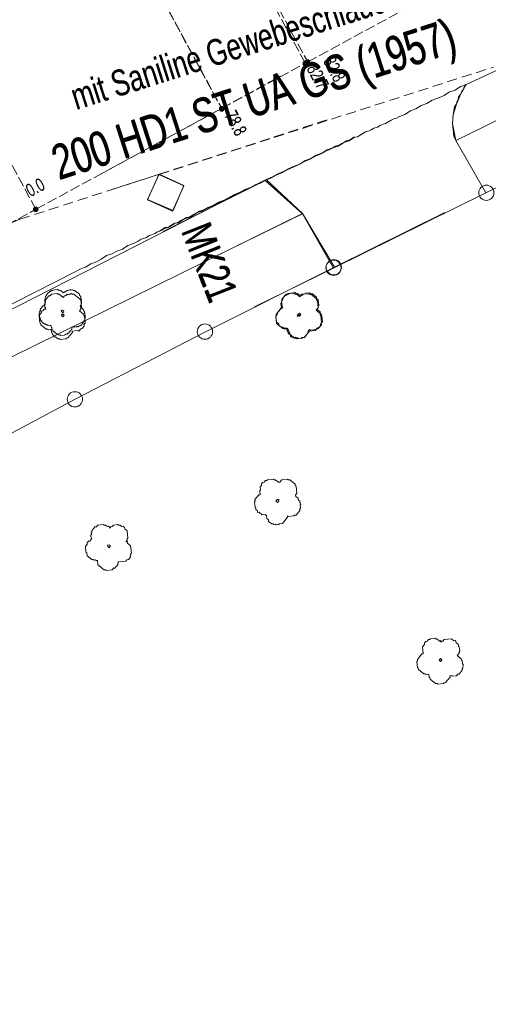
# Model space of a CAD drawing. Header units: metres. Extents: x -740 to 758, y -633 to 854.
# Tile 1013 of 1056: x 466 to 485, y 66 to 107. Entities that reach past the tile are written whole.
import ezdxf

# ---------------------------------------------------------------- set-up
doc = ezdxf.new("R2010")
doc.units = ezdxf.units.M
doc.header["$MEASUREMENT"] = 0
doc.linetypes.add('416_125', pattern=[0.5408, 0.416, -0.1248])
doc.linetypes.add('416_208', pattern=[0.624, 0.416, -0.208])
for name, color, linetype in [('Gas.LOVION', 7, 'Continuous'), ('gas_projekt.LOVION', 7, 'Continuous'), ('Gis.LOVION', 7, 'Continuous'), ('Grundkarte.LOVION', 7, 'Continuous'), ('StromBemass.LOVION', 7, 'Continuous')]:
    doc.layers.add(name, color=color, linetype=linetype)
doc.styles.add('ERSTELLTER_STIL_1', font='arial.ttf')

msp = doc.modelspace()

# ---------------------------------------------------------------- hatches: boundary and pattern name
at = {"layer": 'StromBemass.LOVION', "linetype": 'Continuous', "lineweight": 13}
for points in [[(477.979, 104.859), (477.986, 104.868), (477.992, 104.879), (477.996, 104.89), (477.999, 104.901), (478.001, 104.913), (478.001, 104.925), (477.999, 104.937), (477.996, 104.948), (477.992, 104.959), (477.986, 104.97), (477.979, 104.979), (477.971, 104.988), (477.962, 104.995), (477.952, 105.002), (477.941, 105.007), (477.93, 105.01), (477.918, 105.012), (477.906, 105.013), (477.894, 105.012), (477.883, 105.01), (477.871, 105.006), (477.861, 105.001), (477.851, 104.995), (477.842, 104.987), (477.834, 104.979), (477.827, 104.969), (477.821, 104.959), (477.817, 104.948), (477.814, 104.936), (477.812, 104.924), (477.812, 104.912), (477.814, 104.901), (477.817, 104.889), (477.821, 104.878), (477.827, 104.868), (477.834, 104.858), (477.842, 104.85), (477.851, 104.842), (477.861, 104.836), (477.872, 104.831), (477.883, 104.827), (477.895, 104.825), (477.907, 104.824), (477.919, 104.825), (477.93, 104.827), (477.941, 104.831), (477.952, 104.836), (477.962, 104.843), (477.971, 104.85)], [(478.065, 104.916), (478.072, 104.926), (478.078, 104.936), (478.082, 104.948), (478.085, 104.959), (478.086, 104.971), (478.086, 104.983), (478.085, 104.995), (478.082, 105.006), (478.077, 105.017), (478.072, 105.028), (478.065, 105.037), (478.056, 105.046), (478.047, 105.053), (478.037, 105.06), (478.026, 105.065), (478.015, 105.068), (478.003, 105.071), (477.992, 105.071), (477.98, 105.071), (477.968, 105.068), (477.957, 105.065), (477.946, 105.059), (477.936, 105.053), (477.927, 105.045), (477.919, 105.037), (477.912, 105.027), (477.906, 105.017), (477.902, 105.006), (477.899, 104.994), (477.897, 104.982), (477.897, 104.97), (477.899, 104.958), (477.902, 104.947), (477.906, 104.936), (477.912, 104.926), (477.919, 104.916), (477.927, 104.907), (477.936, 104.9), (477.946, 104.893), (477.957, 104.888), (477.969, 104.885), (477.98, 104.883), (477.992, 104.882), (478.004, 104.883), (478.016, 104.885), (478.027, 104.889), (478.038, 104.894), (478.048, 104.9), (478.057, 104.908)], [(474.546, 102.994), (474.553, 103.004), (474.559, 103.015), (474.564, 103.026), (474.567, 103.038), (474.568, 103.05), (474.568, 103.062), (474.567, 103.074), (474.563, 103.085), (474.559, 103.097), (474.553, 103.107), (474.546, 103.117), (474.538, 103.126), (474.528, 103.134), (474.518, 103.14), (474.507, 103.145), (474.496, 103.149), (474.484, 103.151), (474.472, 103.152), (474.459, 103.151), (474.448, 103.149), (474.436, 103.145), (474.425, 103.14), (474.415, 103.133), (474.406, 103.125), (474.397, 103.117), (474.39, 103.107), (474.384, 103.096), (474.38, 103.085), (474.377, 103.073), (474.376, 103.061), (474.376, 103.049), (474.377, 103.037), (474.38, 103.025), (474.385, 103.014), (474.391, 103.003), (474.398, 102.994), (474.406, 102.985), (474.415, 102.977), (474.426, 102.971), (474.437, 102.965), (474.448, 102.962), (474.46, 102.96), (474.472, 102.959), (474.484, 102.96), (474.496, 102.962), (474.508, 102.966), (474.519, 102.971), (474.529, 102.977), (474.538, 102.985)], [(474.55, 103.008), (474.557, 103.017), (474.562, 103.028), (474.567, 103.038), (474.569, 103.05), (474.571, 103.061), (474.571, 103.073), (474.569, 103.084), (474.566, 103.096), (474.562, 103.106), (474.556, 103.116), (474.55, 103.126), (474.542, 103.134), (474.533, 103.142), (474.523, 103.148), (474.512, 103.153), (474.501, 103.156), (474.49, 103.158), (474.478, 103.159), (474.467, 103.158), (474.455, 103.156), (474.444, 103.153), (474.434, 103.148), (474.424, 103.141), (474.415, 103.134), (474.407, 103.125), (474.4, 103.116), (474.395, 103.106), (474.39, 103.095), (474.387, 103.084), (474.386, 103.072), (474.386, 103.061), (474.388, 103.049), (474.39, 103.038), (474.395, 103.027), (474.4, 103.017), (474.407, 103.007), (474.415, 102.999), (474.424, 102.992), (474.434, 102.985), (474.445, 102.98), (474.456, 102.977), (474.467, 102.975), (474.479, 102.974), (474.49, 102.975), (474.502, 102.977), (474.513, 102.981), (474.523, 102.986), (474.533, 102.992), (474.542, 102.999)], [(466.905, 98.872), (466.912, 98.881), (466.917, 98.892), (466.922, 98.903), (466.924, 98.914), (466.926, 98.926), (466.926, 98.938), (466.924, 98.95), (466.921, 98.961), (466.917, 98.972), (466.911, 98.982), (466.904, 98.992), (466.896, 99), (466.887, 99.008), (466.877, 99.014), (466.866, 99.019), (466.855, 99.023), (466.843, 99.025), (466.832, 99.026), (466.82, 99.025), (466.808, 99.023), (466.797, 99.019), (466.786, 99.014), (466.776, 99.008), (466.767, 99), (466.759, 98.991), (466.752, 98.982), (466.747, 98.971), (466.742, 98.96), (466.74, 98.949), (466.738, 98.937), (466.738, 98.925), (466.74, 98.914), (466.743, 98.902), (466.747, 98.891), (466.753, 98.881), (466.76, 98.871), (466.768, 98.863), (466.777, 98.855), (466.787, 98.849), (466.798, 98.844), (466.809, 98.84), (466.821, 98.838), (466.832, 98.838), (466.844, 98.838), (466.856, 98.841), (466.867, 98.844), (466.878, 98.849), (466.888, 98.856), (466.897, 98.863)]]:
    msp.add_hatch(color=7, dxfattribs=at).paths.add_polyline_path(points)

# ---------------------------------------------------------------- linework, layer by layer
at = {"layer": 'Gas.LOVION', "color": 1, "linetype": '416_208', "lineweight": 18}
for points in [[(469.957, 99.746), (471.892, 100.363), (476.606, 101.874), (485.633, 104.766)], [(408.135, 68.913), (408.472, 69.094), (420.104, 75.581), (434.479, 83.932), (438.453, 86.212), (455.455, 93.992), (466.184, 98.529), (471.9, 100.373), (476.627, 101.9), (478.976, 102.661)]]:
    msp.add_lwpolyline(points, dxfattribs=at)
at = {"layer": 'Gas.LOVION', "color": 7, "linetype": 'Continuous', "lineweight": 13}
for points in [[(471.892, 100.363), (471.417, 99.327), (472.453, 98.852), (472.912, 99.902)], [(471.9, 100.373), (471.425, 99.337), (472.475, 98.878), (472.92, 99.912)]]:
    msp.add_lwpolyline(points, close=True, dxfattribs=at)
at = {"layer": 'Gas.LOVION', "color": 140, "linetype": 'Continuous', "lineweight": 18}
msp.add_lwpolyline([(471.892, 100.363), (471.879, 100.347)], close=True, dxfattribs=at)
at = {"layer": 'Gis.LOVION', "color": 44, "linetype": 'Continuous', "lineweight": 18}
for points in [[(468.344, 94.114), (468.318, 94.082), (468.321, 94.053), (468.308, 94.037), (468.311, 94.008), (468.178, 93.847), (468.149, 93.844), (468.123, 93.812), (468.064, 93.806), (468.051, 93.79), (468.022, 93.787), (468.009, 93.771), (467.862, 93.757), (467.846, 93.77), (467.817, 93.767), (467.801, 93.781), (467.771, 93.778), (467.755, 93.791), (467.726, 93.788), (467.533, 93.947), (467.53, 93.976), (467.498, 94.002), (467.493, 94.061), (467.476, 94.074), (467.471, 94.133), (467.455, 94.146), (467.452, 94.175), (467.364, 94.166), (467.348, 94.18), (467.319, 94.177), (467.303, 94.19), (467.273, 94.187), (467.225, 94.227), (467.196, 94.224), (467.083, 94.316), (467.08, 94.346), (467.032, 94.385), (467.029, 94.414), (467.013, 94.428), (467.008, 94.486), (466.992, 94.499), (466.974, 94.675), (466.988, 94.691), (466.985, 94.72), (467.011, 94.753), (467.008, 94.782), (467.021, 94.798), (467.019, 94.827), (467.137, 94.972), (467.167, 94.975), (467.193, 95.007), (467.222, 95.01), (467.2, 95.244), (467.226, 95.276), (467.223, 95.305), (467.236, 95.321), (467.233, 95.351), (467.273, 95.399), (467.27, 95.428), (467.336, 95.508), (467.365, 95.511), (467.405, 95.56), (467.434, 95.562), (467.461, 95.595), (467.519, 95.6), (467.533, 95.616), (467.708, 95.634), (467.724, 95.62), (467.754, 95.623), (467.77, 95.61), (467.799, 95.613), (467.815, 95.6), (467.844, 95.603), (467.973, 95.497), (467.999, 95.529), (468.028, 95.532), (468.055, 95.564), (468.084, 95.567), (468.097, 95.583), (468.127, 95.586), (468.14, 95.602), (468.198, 95.608), (468.212, 95.624), (468.27, 95.629), (468.286, 95.616), (468.345, 95.622), (468.377, 95.595), (468.406, 95.598), (468.422, 95.585), (468.452, 95.588), (468.628, 95.443), (468.631, 95.413), (468.663, 95.387), (468.666, 95.358), (468.682, 95.345), (468.688, 95.286), (468.704, 95.273), (468.718, 95.126), (468.705, 95.11), (468.708, 95.081), (468.695, 95.065), (468.701, 95.006), (468.661, 94.958), (468.664, 94.929), (468.776, 94.837), (468.779, 94.807), (468.811, 94.781), (468.814, 94.752), (468.83, 94.738), (468.836, 94.68), (468.852, 94.667), (468.869, 94.491), (468.856, 94.475), (468.859, 94.446), (468.846, 94.43), (468.848, 94.4), (468.822, 94.368), (468.825, 94.339), (468.772, 94.275), (468.775, 94.245), (468.746, 94.242), (468.68, 94.162), (468.65, 94.159), (468.637, 94.143), (468.608, 94.14), (468.581, 94.108), (468.565, 94.121), (468.536, 94.118), (468.523, 94.102), (468.435, 94.094), (468.419, 94.107), (468.36, 94.101)], [(467.975, 94.714), (467.962, 94.698), (467.946, 94.711), (467.933, 94.695), (467.885, 94.735), (467.882, 94.764), (467.895, 94.78), (467.908, 94.796), (467.924, 94.783), (467.938, 94.799), (467.986, 94.759), (467.973, 94.743), (467.989, 94.73)]]:
    msp.add_lwpolyline(points, close=True, dxfattribs=at)
at = {"layer": 'Grundkarte.LOVION', "color": 8, "linetype": 'Continuous', "lineweight": 18}
for points in [[(547.069, 127.102), (531.371, 120.188), (512.889, 112.115), (491.988, 102.801), (485.325, 99.608), (479.066, 96.513), (475.822, 94.925)], [(547.069, 127.102), (531.371, 120.188), (512.889, 112.115), (491.988, 102.801), (485.325, 99.608), (479.066, 96.513), (475.822, 94.925)], [(475.822, 94.925), (479.066, 96.513), (485.325, 99.608), (491.988, 102.801), (496.761, 91.771), (504.067, 74.781), (496.761, 91.771), (491.988, 102.801), (512.889, 112.115), (531.371, 120.188), (547.069, 127.102)], [(471.998, 98.068), (472.109, 98.138), (472.253, 98.182), (472.338, 98.22), (472.561, 98.36), (472.678, 98.371), (472.9, 98.511), (472.985, 98.549), (473.129, 98.593), (473.214, 98.631), (473.437, 98.771), (473.522, 98.809), (473.665, 98.852), (473.861, 98.96), (474.116, 99.074), (474.313, 99.181), (474.541, 99.263), (474.737, 99.371), (474.96, 99.511), (475.189, 99.592), (475.385, 99.7), (475.64, 99.814), (475.836, 99.922), (476.065, 100.003), (476.261, 100.111), (476.516, 100.224), (476.712, 100.332), (476.967, 100.446), (477.164, 100.554), (477.673, 100.781), (477.87, 100.889), (478.125, 101.002), (478.321, 101.11), (478.576, 101.224), (478.772, 101.332), (479.112, 101.483), (479.256, 101.527), (479.478, 101.667), (479.563, 101.705), (479.707, 101.748), (479.93, 101.888), (480.047, 101.9), (480.381, 102.11), (480.524, 102.153), (480.609, 102.191), (480.721, 102.261), (480.864, 102.305), (480.976, 102.375), (481.061, 102.413), (481.204, 102.456), (481.427, 102.596), (481.512, 102.634), (481.655, 102.678), (481.767, 102.748), (481.995, 102.829), (482.218, 102.969), (482.446, 103.05), (482.669, 103.19), (482.898, 103.272), (483.12, 103.412), (483.349, 103.493), (483.604, 103.607), (483.827, 103.747), (484.055, 103.828), (484.278, 103.968), (484.506, 104.05), (486.343, 104.909)], [(485.325, 99.608), (484.08, 101.762), (483.953, 102.459), (483.977, 102.816), (484.112, 103.243), (484.28, 103.644), (484.506, 104.05)], [(462.621, 93.407), (468.449, 96.371), (468.645, 96.479), (468.874, 96.56), (469.096, 96.7), (469.325, 96.782), (469.521, 96.89), (469.744, 97.03), (469.973, 97.111), (470.169, 97.219), (470.397, 97.3), (470.62, 97.44), (470.849, 97.522), (471.045, 97.63), (471.156, 97.7), (471.3, 97.743), (471.385, 97.781), (471.496, 97.851), (471.581, 97.889), (471.725, 97.933), (471.836, 98.003), (471.921, 98.04), (472.144, 98.18), (472.261, 98.192), (472.484, 98.332), (472.569, 98.37), (472.712, 98.413), (472.824, 98.483), (472.908, 98.521), (473.02, 98.591), (473.137, 98.603), (473.36, 98.743), (473.445, 98.781), (473.556, 98.851), (473.7, 98.894), (473.896, 99.002), (474.124, 99.083), (474.347, 99.223), (474.576, 99.305), (474.968, 99.521), (475.223, 99.634), (475.42, 99.742), (475.648, 99.824), (475.844, 99.931), (476.099, 100.045), (476.296, 100.153), (476.551, 100.266), (476.747, 100.374), (477.002, 100.488), (477.198, 100.596), (477.453, 100.709), (477.682, 100.791), (477.904, 100.931), (478.133, 101.012), (478.356, 101.152), (478.584, 101.234), (478.807, 101.374), (479.035, 101.455), (479.147, 101.525), (479.29, 101.569), (479.402, 101.639), (479.487, 101.677), (479.598, 101.747), (479.741, 101.79), (479.853, 101.86), (479.879, 101.892)], [(479.066, 96.513), (477.783, 98.752), (476.261, 100.111)], [(479.101, 96.555), (477.791, 98.762), (476.296, 100.153)], [(483.639, 98.802), (479.101, 96.555), (473.803, 93.909), (468.458, 91.14), (457.812, 85.459), (452.575, 82.494), (448.304, 79.919), (444.18, 77.063), (440.189, 74.042), (437.987, 72.083), (435.892, 69.927), (434.023, 67.587), (432.533, 64.988)], [(483.639, 98.802), (479.101, 96.555), (473.803, 93.909), (468.458, 91.14), (457.812, 85.459), (452.575, 82.494), (448.304, 79.919), (444.18, 77.063), (440.189, 74.042), (437.987, 72.083), (435.892, 69.927), (434.023, 67.587), (432.533, 64.988)], [(432.533, 64.988), (434.023, 67.587), (435.892, 69.927), (437.987, 72.083), (440.189, 74.042), (444.18, 77.063), (448.304, 79.919), (452.575, 82.494), (457.812, 85.459), (468.458, 91.14), (473.803, 93.909), (479.101, 96.555), (483.639, 98.802)]]:
    msp.add_lwpolyline(points, dxfattribs=at)
at = {"layer": 'Grundkarte.LOVION', "color": 253, "linetype": 'Continuous', "lineweight": 18}
for points in [[(475.822, 94.925), (479.066, 96.513), (485.325, 99.608), (491.988, 102.801), (496.761, 91.771), (504.067, 74.781), (496.761, 91.771), (498.917, 92.691), (502.067, 94.033), (501.033, 96.444), (499.28, 100.47), (497.256, 105.149), (512.889, 112.115), (531.371, 120.188), (547.069, 127.102)], [(486.421, 102.907), (485.237, 102.318), (484.08, 101.762), (484.004, 101.932), (483.953, 102.459), (483.962, 102.667), (483.977, 102.816), (483.997, 102.907), (484.012, 103.056), (484.033, 103.147), (484.112, 103.243), (484.133, 103.334), (484.18, 103.456), (484.201, 103.547), (484.28, 103.644), (484.327, 103.766), (484.406, 103.863), (484.427, 103.953), (484.506, 104.05), (486.343, 104.909)], [(472.062, 98.016), (476.261, 100.111), (477.783, 98.752), (473.637, 96.721)], [(432.533, 64.988), (434.023, 67.587), (435.892, 69.927), (437.987, 72.083), (440.189, 74.042), (444.18, 77.063), (448.304, 79.919), (452.575, 82.494), (457.812, 85.459), (468.458, 91.14), (473.803, 93.909), (479.101, 96.555), (483.639, 98.802)]]:
    msp.add_lwpolyline(points, dxfattribs=at)
msp.add_lwpolyline([(430.212, 66.357), (428.592, 67.204), (429.497, 68.829), (430.631, 70.536), (431.861, 72.164), (434.986, 75.573), (437.754, 78.09), (441.056, 80.599), (449.955, 86.317), (455.265, 89.437), (476.296, 100.153), (477.791, 98.762), (462.762, 91.352), (457.423, 88.525), (452.807, 85.857), (446.21, 81.694), (442.334, 79.01), (440.458, 77.645), (438.593, 76.162), (436.713, 74.53), (435.364, 73.216), (434.111, 71.822), (432.77, 70.125)], close=True, dxfattribs=at)
at = {"layer": 'Grundkarte.LOVION', "color": 9, "linetype": 'Continuous', "lineweight": 18}
for points in [[(468.332, 93.936), (468.338, 93.877), (468.153, 93.652), (468.095, 93.647), (468.068, 93.615), (467.834, 93.592), (467.802, 93.618), (467.743, 93.612), (467.647, 93.692), (467.588, 93.686), (467.583, 93.744), (467.518, 93.797), (467.513, 93.856), (467.48, 93.882), (467.469, 93.999), (467.352, 93.988), (467.32, 94.014), (467.261, 94.009), (467.036, 94.193), (467.03, 94.252), (466.998, 94.278), (466.97, 94.571), (467.075, 94.7), (467.07, 94.758), (467.128, 94.764), (467.181, 94.828), (467.24, 94.834), (467.234, 94.893), (467.202, 94.919), (467.19, 95.036), (467.217, 95.068), (467.211, 95.127), (467.237, 95.159), (467.232, 95.217), (467.364, 95.378), (467.422, 95.384), (467.475, 95.448), (467.709, 95.471), (467.741, 95.445), (467.8, 95.45), (467.961, 95.318), (468.014, 95.383), (468.072, 95.388), (468.125, 95.453), (468.157, 95.426), (468.216, 95.432), (468.242, 95.464), (468.301, 95.47), (468.333, 95.443), (468.391, 95.449), (468.68, 95.211), (468.709, 94.919), (468.683, 94.886), (468.688, 94.828), (468.636, 94.764), (468.796, 94.632), (468.802, 94.573), (468.834, 94.547), (468.863, 94.254), (468.81, 94.19), (468.816, 94.131), (468.736, 94.035), (468.678, 94.029), (468.599, 93.932), (468.567, 93.959)], [(478.045, 93.96), (478.018, 93.928), (478.024, 93.87), (477.866, 93.677), (477.807, 93.671), (477.781, 93.639), (477.546, 93.616), (477.514, 93.642), (477.456, 93.637), (477.391, 93.689), (477.333, 93.684), (477.301, 93.71), (477.295, 93.769), (477.199, 93.848), (477.193, 93.907), (477.161, 93.933), (477.155, 93.991), (477.181, 94.024), (477.064, 94.012), (477.032, 94.039), (476.974, 94.033), (476.717, 94.244), (476.688, 94.537), (476.714, 94.569), (476.709, 94.628), (476.893, 94.853), (476.952, 94.858), (476.92, 94.885), (476.903, 95.06), (476.929, 95.093), (476.923, 95.151), (476.95, 95.183), (476.944, 95.242), (477.076, 95.402), (477.135, 95.408), (477.161, 95.44), (477.22, 95.446), (477.246, 95.478), (477.422, 95.495), (477.486, 95.443), (477.545, 95.448), (477.673, 95.343), (477.726, 95.407), (477.785, 95.413), (477.811, 95.445), (478.045, 95.468), (478.077, 95.441), (478.136, 95.447), (478.361, 95.262), (478.367, 95.203), (478.399, 95.177), (478.427, 94.884), (478.348, 94.788), (478.509, 94.656), (478.514, 94.597), (478.547, 94.571), (478.575, 94.278), (478.522, 94.214), (478.528, 94.155), (478.422, 94.027), (478.364, 94.021), (478.311, 93.957), (478.077, 93.934)], [(478.079, 94.002), (478.053, 93.97), (478.059, 93.912), (477.874, 93.687), (477.757, 93.675), (477.73, 93.643), (477.613, 93.632), (477.581, 93.658), (477.522, 93.652), (477.49, 93.679), (477.432, 93.673), (477.271, 93.805), (477.265, 93.864), (477.233, 93.89), (477.227, 93.949), (477.195, 93.975), (477.19, 94.034), (477.157, 94.06), (477.04, 94.048), (476.976, 94.101), (476.917, 94.096), (476.821, 94.175), (476.815, 94.233), (476.719, 94.313), (476.696, 94.547), (476.749, 94.611), (476.743, 94.67), (476.928, 94.895), (476.987, 94.9), (476.954, 94.927), (476.932, 95.161), (476.984, 95.225), (476.979, 95.284), (477.111, 95.444), (477.169, 95.45), (477.196, 95.482), (477.488, 95.511), (477.553, 95.458), (477.611, 95.464), (477.708, 95.385), (477.76, 95.449), (477.878, 95.46), (477.904, 95.492), (478.08, 95.51), (478.144, 95.457), (478.202, 95.463), (478.363, 95.33), (478.369, 95.272), (478.433, 95.219), (478.456, 94.985), (478.43, 94.953), (478.435, 94.894), (478.383, 94.83), (478.511, 94.724), (478.517, 94.666), (478.549, 94.639), (478.555, 94.581), (478.587, 94.554), (478.61, 94.32), (478.557, 94.256), (478.563, 94.197), (478.457, 94.069), (478.398, 94.063), (478.346, 93.999), (478.111, 93.976)], [(467.977, 94.551), (467.95, 94.519), (467.886, 94.572), (467.912, 94.604), (467.88, 94.631), (467.912, 94.604), (467.939, 94.636), (468.003, 94.584)], [(477.663, 94.544), (477.63, 94.57), (477.604, 94.538), (477.572, 94.564), (477.598, 94.596), (477.625, 94.629), (477.651, 94.661), (477.683, 94.634), (477.689, 94.576)], [(477.697, 94.586), (477.671, 94.553), (477.606, 94.606), (477.633, 94.638), (477.659, 94.671), (477.724, 94.618)], [(477.173, 86.347), (477.178, 86.289), (476.967, 86.032), (476.85, 86.02), (476.823, 85.988), (476.706, 85.977), (476.674, 86.003), (476.616, 85.997), (476.584, 86.024), (476.525, 86.018), (476.396, 86.124), (476.391, 86.182), (476.326, 86.235), (476.315, 86.352), (476.251, 86.405), (476.134, 86.394), (476.005, 86.499), (475.946, 86.493), (475.941, 86.552), (475.876, 86.605), (475.871, 86.663), (475.839, 86.69), (475.816, 86.924), (475.842, 86.956), (475.836, 87.015), (475.995, 87.208), (476.053, 87.213), (476.036, 87.389), (476.063, 87.421), (476.051, 87.538), (476.104, 87.602), (476.098, 87.661), (476.151, 87.725), (476.21, 87.731), (476.263, 87.795), (476.321, 87.801), (476.348, 87.833), (476.582, 87.856), (476.614, 87.83), (476.672, 87.835), (476.801, 87.73), (476.86, 87.735), (476.939, 87.832), (477.173, 87.855), (477.205, 87.828), (477.264, 87.834), (477.489, 87.649), (477.494, 87.591), (477.526, 87.564), (477.555, 87.271), (477.502, 87.207), (477.508, 87.149), (477.604, 87.069), (477.61, 87.011), (477.674, 86.958), (477.68, 86.899), (477.712, 86.873), (477.718, 86.814), (477.692, 86.782), (477.703, 86.665), (477.677, 86.633), (477.682, 86.574), (477.524, 86.382), (477.465, 86.376), (477.439, 86.344), (477.205, 86.321)], [(476.79, 86.931), (476.764, 86.898), (476.7, 86.951), (476.726, 86.983), (476.753, 87.016), (476.811, 87.021), (476.817, 86.963)], [(470.234, 84.457), (470.208, 84.425), (470.214, 84.366), (470.082, 84.206), (470.023, 84.2), (469.97, 84.136), (469.736, 84.113), (469.704, 84.139), (469.645, 84.134), (469.388, 84.345), (469.371, 84.521), (469.313, 84.515), (469.28, 84.541), (469.222, 84.536), (469.19, 84.562), (469.131, 84.556), (468.938, 84.715), (468.927, 84.832), (468.895, 84.858), (468.872, 85.092), (468.951, 85.189), (468.945, 85.247), (468.998, 85.312), (469.057, 85.317), (469.136, 85.414), (469.104, 85.44), (469.092, 85.557), (469.119, 85.589), (469.113, 85.648), (469.139, 85.68), (469.134, 85.739), (469.266, 85.899), (469.324, 85.905), (469.377, 85.969), (469.611, 85.992), (469.644, 85.966), (469.702, 85.972), (469.766, 85.919), (469.825, 85.924), (469.857, 85.898), (469.863, 85.84), (469.916, 85.904), (469.974, 85.91), (470.027, 85.974), (470.203, 85.991), (470.235, 85.965), (470.293, 85.97), (470.358, 85.917), (470.416, 85.923), (470.48, 85.87), (470.486, 85.812), (470.583, 85.733), (470.611, 85.44), (470.585, 85.408), (470.591, 85.349), (470.538, 85.285), (470.596, 85.291), (470.602, 85.232), (470.731, 85.126), (470.759, 84.834), (470.733, 84.801), (470.738, 84.743), (470.712, 84.711), (470.718, 84.652), (470.639, 84.556), (470.58, 84.55), (470.527, 84.486)], [(469.879, 85.073), (469.852, 85.04), (469.788, 85.093), (469.782, 85.152), (469.841, 85.158), (469.905, 85.105)], [(483.843, 79.788), (483.849, 79.729), (483.664, 79.504), (483.606, 79.499), (483.579, 79.466), (483.345, 79.444), (483.313, 79.47), (483.254, 79.464), (483.029, 79.649), (483.024, 79.708), (482.991, 79.734), (482.98, 79.851), (482.863, 79.84), (482.831, 79.866), (482.772, 79.86), (482.547, 80.045), (482.541, 80.104), (482.509, 80.13), (482.486, 80.365), (482.513, 80.397), (482.507, 80.455), (482.692, 80.68), (482.751, 80.686), (482.722, 80.979), (482.801, 81.075), (482.795, 81.134), (482.848, 81.198), (482.907, 81.204), (482.96, 81.268), (483.018, 81.274), (483.045, 81.306), (483.22, 81.323), (483.252, 81.297), (483.311, 81.302), (483.44, 81.197), (483.466, 81.229), (483.472, 81.17), (483.498, 81.202), (483.557, 81.208), (483.609, 81.272), (483.902, 81.301), (483.999, 81.222), (484.057, 81.227), (484.089, 81.201), (484.095, 81.143), (484.191, 81.063), (484.197, 81.005), (484.229, 80.978), (484.247, 80.803), (484.22, 80.771), (484.226, 80.712), (484.147, 80.616), (484.307, 80.483), (484.313, 80.425), (484.345, 80.399), (484.357, 80.281), (484.389, 80.255), (484.394, 80.196), (484.368, 80.164), (484.374, 80.106), (484.347, 80.074), (484.353, 80.015), (484.221, 79.854), (484.162, 79.849), (484.11, 79.784), (483.934, 79.767), (483.902, 79.794)], [(483.488, 80.403), (483.461, 80.371), (483.397, 80.424), (483.423, 80.456), (483.45, 80.488), (483.514, 80.435)]]:
    msp.add_lwpolyline(points, close=True, dxfattribs=at)
for centre, radius in [((485.34, 99.611), 0.312), ((479.064, 96.533), 0.312), ((479.073, 96.553), 0.313), ((473.783, 93.911), 0.314), ((468.441, 91.133), 0.313)]:
    msp.add_circle(centre, radius, dxfattribs=at)
at = {"layer": 'StromBemass.LOVION', "color": 7, "linetype": '416_125', "lineweight": 13}
for points in [[(469.314, 100.274), (474.465, 103.068), (477.904, 104.926), (478.002, 104.98), (490.393, 111.704), (504.358, 119.261)], [(470.884, 118.072), (478.002, 104.98)], [(470.983, 117.668), (477.904, 104.926)], [(466.891, 117.046), (474.465, 103.068), (474.481, 103.055)], [(466.839, 98.933), (458.349, 114.58)], [(471.263, 109), (474.473, 103.078), (474.489, 103.065)], [(405.228, 65.54), (411.488, 68.93), (413.298, 69.92), (429.648, 78.775), (434.308, 81.299), (435.26, 81.836), (437.747, 83.158), (444.258, 86.691), (445.38, 87.303), (454.545, 92.263), (455.668, 92.875), (466.839, 98.933), (474.473, 103.078), (476.871, 104.391)]]:
    msp.add_lwpolyline(points, dxfattribs=at)
at = {"layer": 'StromBemass.LOVION', "color": 7, "linetype": 'Continuous', "lineweight": 13}
for centre, radius in [((477.906, 104.919), 0.0943), ((477.992, 104.977), 0.0948), ((474.472, 103.055), 0.0965), ((474.478, 103.067), 0.0925), ((466.832, 98.932), 0.0941)]:
    msp.add_circle(centre, radius, dxfattribs=at)

# ---------------------------------------------------------------- texts
at = {"layer": 'Gas.LOVION', "color": 1, "linetype": 'Continuous', "lineweight": 18, "attachment_point": 7, "style": 'ERSTELLTER_STIL_1'}
for s, insert, char_height, rotation in [('{\\A1;\\W0.71996x;200 HD1 ST UA GS (1957)}', (467.912, 99.709), 1.42279, 17.8912), ('{\\A1;\\W0.71997x;200 HD1 ST UA GS (1957)}', (467.933, 99.735), 1.42278, 17.8892)]:
    msp.add_mtext(s, dxfattribs=dict(at, insert=insert, char_height=char_height, rotation=rotation))
at = {"layer": 'Gas.LOVION', "color": 7, "linetype": 'Continuous', "lineweight": 13, "char_height": 1.24494, "attachment_point": 7, "rotation": 291.5005, "style": 'ERSTELLTER_STIL_1'}
for insert in [(472.789, 98.032), (472.81, 98.058)]:
    msp.add_mtext('{\\A1;\\W0.71561x;MK21}', dxfattribs=dict(at, insert=insert))
at = {"layer": 'gas_projekt.LOVION', "color": 5, "linetype": 'Continuous', "lineweight": 18, "char_height": 1.0671, "attachment_point": 7, "rotation": 17.5749, "style": 'ERSTELLTER_STIL_1'}
for s, insert in [('{\\A1;\\W0.71557x;mit Saniline Gewebeschlauch}', (468.495, 102.985)), ('{\\A1;\\W0.71558x;mit Saniline Gewebeschlauch}', (468.503, 102.995))]:
    msp.add_mtext(s, dxfattribs=dict(at, insert=insert))
at = {"layer": 'StromBemass.LOVION', "color": 7, "linetype": 'Continuous', "lineweight": 13, "attachment_point": 7, "style": 'ERSTELLTER_STIL_1'}
for s, insert, char_height, rotation in [('{\\A1;\\W0.71556x;82.8}', (478.613, 105.012), 0.53356, 298.2453), ('{\\A1;\\W0.71556x;82.7}', (477.933, 104.709), 0.53356, 298.2453), ('{\\A1;\\W0.71557x;78.8}', (474.559, 102.797), 0.53356, 298.2447), ('{\\A1;\\W0.71562x;78.8}', (474.567, 102.807), 0.53351, 298.248), ('{\\A1;\\W0.71557x;0.0}', (466.614, 99.419), 0.53354, 28.2394)]:
    msp.add_mtext(s, dxfattribs=dict(at, insert=insert, char_height=char_height, rotation=rotation))

doc.saveas('drawing.dxf')
